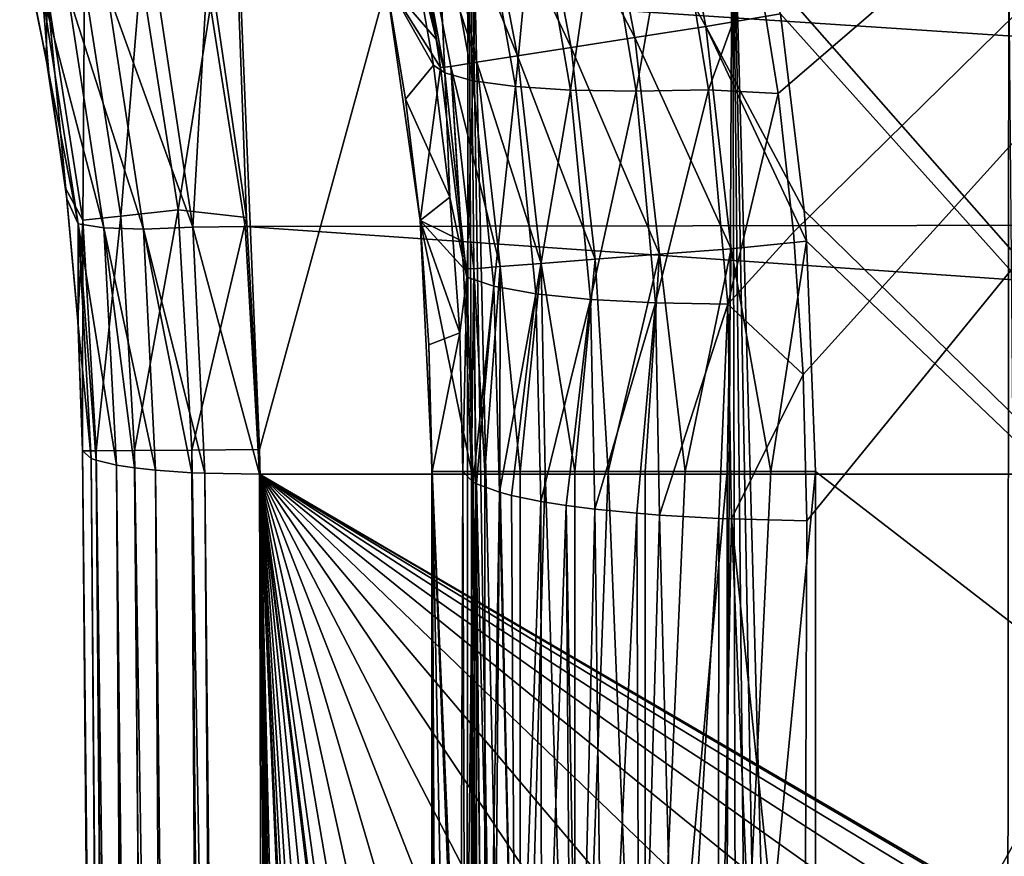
# Model space of a CAD drawing. Header units: metres. Extents: x -104 to 104, y -111 to 38.
# Tile 431 of 656: x -17 to -9, y -32 to -25. Entities that reach past the tile are written whole.
import ezdxf

# ---------------------------------------------------------------- set-up
doc = ezdxf.new("R2010")
doc.units = ezdxf.units.M
doc.layers.add('solid_509367_AD153', color=7, linetype='CONTINUOUS')

msp = doc.modelspace()

# ---------------------------------------------------------------- linework, layer by layer
at = {"layer": 'solid_509367_AD153'}
for points in [[(-10.862537, -24.637472, -13.691126), (-10.675957, -25.788717, -13.534263), (0, -16.604454, -15.107334)], [(-10.675957, -25.788717, -13.534263), (-10.544188, -26.967119, -13.372134), (0, -16.604454, -15.107334)], [(-10.544188, -26.967119, -13.372134), (-10.462623, -28.176672, -13.204299), (0, -16.604454, -15.107334)], [(-10.462623, -28.176672, -13.204299), (-10.431259, -29.417376, -13.030759), (0, -16.604454, -15.107334)], [(-10.453113, -35.351322, -12.196219), (0, -35.593678, -12.438573), (0, -16.604454, -15.107334)], [(-10.453113, -35.351322, -12.196219), (0, -16.604454, -15.107334), (-10.431259, -29.417376, -13.030759)], [(-15.404089, -20.94611, 19), (-15.471219, -24.906597, 19), (-15.186725, -26.844114, 19)], [(-15.404089, -20.94611, 19), (-15.186725, -26.844114, 19), (-15.078767, -28.81238, 19)], [(-13.306856, -22.336416, 19), (-15.404089, -20.94611, 19), (-15.078767, -28.81238, 19)], [(-13.306856, -22.336416, 19), (-15.078767, -28.81238, 19), (-13.366148, -100.621399, 19)], [(-13.306856, -22.336416, 19), (-13.366148, -100.621399, 19), (-12.973445, -101.476456, 19)], [(-13.306856, -22.336416, 19), (-12.020095, -103.109848, 19), (-11.469076, -103.872032, 19)], [(-11.061666, -23.528255, 19), (-13.306856, -22.336416, 19), (-11.469076, -103.872032, 19)], [(-13.306856, -22.336416, 19), (-12.523104, -102.308563, 19), (-12.020095, -103.109848, 19)], [(-13.306856, -22.336416, 19), (-12.973445, -101.476456, 19), (-12.523104, -102.308563, 19)], [(-11.288958, -25.221792, 15.734037), (-12.24048, -23.495871, 15.501215), (-11.646302, -23.357176, 15.724643)], [(-11.288958, -25.221792, 15.734037), (-11.646302, -23.357176, 15.724643), (-10.654444, -25.114466, 15.821004)], [(-11.891788, -25.314636, 15.510484), (-12.773674, -23.621233, 15.151654), (-12.24048, -23.495871, 15.501215)], [(-11.288958, -25.221792, 15.734037), (-11.891788, -25.314636, 15.510484), (-12.24048, -23.495871, 15.501215)], [(-11.061666, -23.528255, 19), (-11.469076, -103.872032, 19), (-10.865832, -104.60054, 19)], [(-11.061666, -23.528255, 19), (-9.526584, -105.931496, 19), (-8.794384, -106.528069, 19)], [(-8.716385, -24.495298, 19), (-11.061666, -23.528255, 19), (-8.794384, -106.528069, 19)], [(-11.061666, -23.528255, 19), (-10.215745, -105.289925, 19), (-9.526584, -105.931496, 19)], [(-11.061666, -23.528255, 19), (-10.865832, -104.60054, 19), (-10.215745, -105.289925, 19)], [(-12.432832, -25.39856, 15.160875), (-13.220871, -23.727381, 14.69236), (-12.773674, -23.621233, 15.151654)], [(-11.891788, -25.314636, 15.510484), (-12.432832, -25.39856, 15.160875), (-12.773674, -23.621233, 15.151654)], [(-12.886724, -25.469629, 14.701602), (-13.561091, -23.809336, 14.144877), (-13.220871, -23.727381, 14.69236)], [(-12.432832, -25.39856, 15.160875), (-12.886724, -25.469629, 14.701602), (-13.220871, -23.727381, 14.69236)], [(-13.23218, -25.524509, 14.154202), (-13.778377, -23.863253, 13.534891), (-13.561091, -23.809336, 14.144877)], [(-12.886724, -25.469629, 14.701602), (-13.23218, -25.524509, 14.154202), (-13.561091, -23.809336, 14.144877)], [(-13.862756, -23.885635, 12.891008), (-13.578293, -25.326939, 12.89944), (-14.00491, -24.829948, 0.157062)], [(-13.778377, -23.863253, 13.534891), (-13.578293, -25.326939, 12.89944), (-13.862756, -23.885635, 12.891008)], [(-13.503611, -25.614359, -11.320104), (-13.8226, -23.898521, -11.582119), (-13.792626, -24.459126, -10.848664)], [(-13.579804, -23.955093, -12.182891), (-13.8226, -23.898521, -11.582119), (-13.503611, -25.614359, -11.320104)], [(-13.778377, -23.863253, 13.534891), (-13.540164, -25.567591, 12.900562), (-13.578293, -25.326939, 12.89944)], [(-13.453001, -25.560627, 13.544338), (-13.540164, -25.567591, 12.900562), (-13.778377, -23.863253, 13.534891)], [(-13.23218, -25.524509, 14.154202), (-13.453001, -25.560627, 13.544338), (-13.778377, -23.863253, 13.534891)], [(-13.579804, -23.955093, -12.182891), (-13.503611, -25.614359, -11.320104), (-13.26693, -25.681704, -11.921947)], [(-13.579804, -23.955093, -12.182891), (-13.26693, -25.681704, -11.921947), (-13.21302, -23.989281, -12.719647)], [(-12.181208, -23.98793, -13.504711), (-11.881362, -25.770601, -13.25035), (-11.56426, -23.954325, -13.716173)], [(-11.881362, -25.770601, -13.25035), (-11.266547, -25.759754, -13.464748), (-11.56426, -23.954325, -13.716173)], [(-11.56426, -23.954325, -13.716173), (-11.266547, -25.759754, -13.464748), (-10.862537, -24.637472, -13.691126)], [(-13.26693, -25.681704, -11.921947), (-12.905509, -25.731285, -12.460406), (-13.21302, -23.989281, -12.719647)], [(-13.21302, -23.989281, -12.719647), (-12.905509, -25.731285, -12.460406), (-12.739473, -24.000019, -13.167263)], [(-12.905509, -25.731285, -12.460406), (-12.436337, -25.761133, -12.910251), (-12.739473, -24.000019, -13.167263)], [(-12.739473, -24.000019, -13.167263), (-12.436337, -25.761133, -12.910251), (-12.181208, -23.98793, -13.504711)], [(-12.436337, -25.761133, -12.910251), (-11.881362, -25.770601, -13.25035), (-12.181208, -23.98793, -13.504711)], [(-16.887226, -25.496359, 17.5), (-17.11322, -24.403873, 17.5), (-17.076445, -24.562502, -15.344608)], [(-16.880795, -24.925396, 18.074024), (-17.11322, -24.403873, 17.5), (-16.887226, -25.496359, 17.5)], [(-10.6973, -24.842117, 15.819881), (0.000016, -24.349098, 16.1), (0, -37.001026, 16.1)], [(-14.00491, -24.829948, -0.157062), (-13.601745, -25.549459, -10.681085), (-13.792626, -24.459126, -10.848664)], [(-13.503611, -25.614359, -11.320104), (-13.792626, -24.459126, -10.848664), (-13.601745, -25.549459, -10.681085)], [(-16.887226, -25.496359, 17.5), (-17.076445, -24.562502, -15.344608), (-16.865944, -25.618147, -15.185666)], [(-16.923416, -24.922766, -15.754997), (-16.865944, -25.618147, -15.185666), (-17.076445, -24.562502, -15.344608)], [(-8.716385, -24.495298, 19), (-8.794384, -106.528069, 19), (-8.022607, -107.077965, 19)], [(-11.266547, -25.759754, -13.464748), (-10.675957, -25.788717, -13.534263), (-10.862537, -24.637472, -13.691126)], [(-16.561968, -24.859444, 18.561077), (-16.253685, -26.830206, 18.561077), (-16.084764, -24.760729, 18.886271)], [(-16.253685, -26.830206, 18.561077), (-15.769133, -26.778475, 18.886271), (-16.084764, -24.760729, 18.886271)], [(-16.084764, -24.760729, 18.886271), (-15.769133, -26.778475, 18.886271), (-15.471219, -24.906597, 19)], [(15.544334, -24.756329, -16.785593), (15.204762, -26.872711, -16.488153), (-15.524338, -24.850702, -16.772329)], [(-16.880795, -24.925396, 18.074024), (-16.577421, -26.864767, 18.074024), (-16.561968, -24.859444, 18.561077)], [(-16.577421, -26.864767, 18.074024), (-16.253685, -26.830206, 18.561077), (-16.561968, -24.859444, 18.561077)], [(-16.369829, -24.910646, -16.498768), (-15.954782, -24.852919, -16.710306), (-15.64461, -26.925375, -16.413038)], [(-15.64461, -26.925375, -16.413038), (-15.954782, -24.852919, -16.710306), (-15.524338, -24.850702, -16.772329)], [(-15.64461, -26.925375, -16.413038), (-15.524338, -24.850702, -16.772329), (-15.199981, -26.919628, -16.48156)], [(15.204762, -26.872711, -16.488153), (-15.199981, -26.919628, -16.48156), (-15.524338, -24.850702, -16.772329)], [(-13.540164, -25.567591, 12.900562), (-13.714739, -26.869177, 0.157062), (-14.00491, -24.829948, 0.157062)], [(-14.00491, -24.829948, -0.157062), (-14.00491, -24.829948, 0.157062), (-13.714739, -26.869177, 0.157062)], [(-13.578293, -25.326939, 12.89944), (-13.540164, -25.567591, 12.900562), (-14.00491, -24.829948, 0.157062)], [(-14.00491, -24.829948, -0.157062), (-13.714739, -26.869177, 0.157062), (-13.837711, -25.836733, -0.157062)], [(-14.00491, -24.829948, -0.157062), (-13.837711, -25.836733, -0.157062), (-13.601745, -25.549459, -10.681085)], [(-10.654444, -25.114466, 15.821004), (-10.6973, -24.842117, 15.819881), (0, -37.001026, 16.1)], [(-16.615608, -26.896595, -15.458025), (-16.865944, -25.618147, -15.185666), (-16.923416, -24.922766, -15.754997)], [(-16.923416, -24.922766, -15.754997), (-16.703604, -24.934715, -16.169586), (-16.397974, -26.931211, -15.872485)], [(-16.615608, -26.896595, -15.458025), (-16.923416, -24.922766, -15.754997), (-16.397974, -26.931211, -15.872485)], [(-16.880795, -24.925396, 18.074024), (-16.887226, -25.496359, 17.5), (-16.722502, -26.599747, 17.5)], [(-16.880795, -24.925396, 18.074024), (-16.722502, -26.599747, 17.5), (-16.577421, -26.864767, 18.074024)], [(-16.703604, -24.934715, -16.169586), (-16.369829, -24.910646, -16.498768), (-16.063387, -26.941128, -16.201565)], [(-16.397974, -26.931211, -15.872485), (-16.703604, -24.934715, -16.169586), (-16.063387, -26.941128, -16.201565)], [(-16.063387, -26.941128, -16.201565), (-16.369829, -24.910646, -16.498768), (-15.64461, -26.925375, -16.413038)], [(-15.769133, -26.778475, 18.886271), (-15.186725, -26.844114, 19), (-15.471219, -24.906597, 19)], [(-11.288958, -25.221792, 15.734037), (-10.654444, -25.114466, 15.821004), (-10.454638, -26.782001, 15.826236)], [(-10.454638, -26.782001, 15.826236), (-10.654444, -25.114466, 15.821004), (0, -37.001026, 16.1)], [(-11.073883, -27.108263, 15.73969), (-11.891788, -25.314636, 15.510484), (-11.288958, -25.221792, 15.734037)], [(-11.288958, -25.221792, 15.734037), (-10.454638, -26.782001, 15.826236), (-10.43457, -27.044806, 15.826761)], [(-11.073883, -27.108263, 15.73969), (-11.288958, -25.221792, 15.734037), (-10.43457, -27.044806, 15.826761)], [(-11.681917, -27.154745, 15.516061), (-12.432832, -25.39856, 15.160875), (-11.891788, -25.314636, 15.510484)], [(-11.073883, -27.108263, 15.73969), (-11.681917, -27.154745, 15.516061), (-11.891788, -25.314636, 15.510484)], [(-12.227686, -27.196762, 15.166423), (-12.886724, -25.469629, 14.701602), (-12.432832, -25.39856, 15.160875)], [(-11.681917, -27.154745, 15.516061), (-12.227686, -27.196762, 15.166423), (-12.432832, -25.39856, 15.160875)], [(-12.685606, -27.232344, 14.707164), (-13.23218, -25.524509, 14.154202), (-12.886724, -25.469629, 14.701602)], [(-12.227686, -27.196762, 15.166423), (-12.685606, -27.232344, 14.707164), (-12.886724, -25.469629, 14.701602)], [(-16.722502, -26.599747, 17.5), (-16.887226, -25.496359, 17.5), (-16.865944, -25.618147, -15.185666)], [(-13.837711, -25.836733, -0.157062), (-13.462201, -26.669889, -10.507298), (-13.601745, -25.549459, -10.681085)], [(-13.540164, -25.567591, 12.900562), (-13.363906, -27.040625, 12.905794), (-13.714739, -26.869177, 0.157062)], [(-13.503611, -25.614359, -11.320104), (-13.601745, -25.549459, -10.681085), (-13.462201, -26.669889, -10.507298)], [(-13.453001, -25.560627, 13.544338), (-13.363906, -27.040625, 12.905794), (-13.540164, -25.567591, 12.900562)], [(-13.034212, -27.259825, 14.159811), (-13.453001, -25.560627, 13.544338), (-13.23218, -25.524509, 14.154202)], [(-13.453001, -25.560627, 13.544338), (-13.344983, -27.272942, 12.90632), (-13.363906, -27.040625, 12.905794)], [(-13.257164, -27.277914, 13.550024), (-13.344983, -27.272942, 12.90632), (-13.453001, -25.560627, 13.544338)], [(-13.034212, -27.259825, 14.159811), (-13.257164, -27.277914, 13.550024), (-13.453001, -25.560627, 13.544338)], [(-12.685606, -27.232344, 14.707164), (-13.034212, -27.259825, 14.159811), (-13.23218, -25.524509, 14.154202)], [(-16.722502, -26.599747, 17.5), (-16.865944, -25.618147, -15.185666), (-16.712587, -26.683229, -15.025441)], [(-16.615608, -26.896595, -15.458025), (-16.712587, -26.683229, -15.025441), (-16.865944, -25.618147, -15.185666)], [(-13.317422, -27.348612, -11.051111), (-13.503611, -25.614359, -11.320104), (-13.462201, -26.669889, -10.507298)], [(-13.26693, -25.681704, -11.921947), (-13.503611, -25.614359, -11.320104), (-13.317422, -27.348612, -11.051111)], [(-13.26693, -25.681704, -11.921947), (-13.317422, -27.348612, -11.051111), (-13.087105, -27.425703, -11.654176)], [(-13.26693, -25.681704, -11.921947), (-13.087105, -27.425703, -11.654176), (-12.905509, -25.731285, -12.460406)], [(-13.087105, -27.425703, -11.654176), (-12.731277, -27.489733, -12.194525), (-12.905509, -25.731285, -12.460406)], [(-12.905509, -25.731285, -12.460406), (-12.731277, -27.489733, -12.194525), (-12.436337, -25.761133, -12.910251)], [(-12.731277, -27.489733, -12.194525), (-12.266666, -27.537865, -12.646805), (-12.436337, -25.761133, -12.910251)], [(-12.436337, -25.761133, -12.910251), (-12.266666, -27.537865, -12.646805), (-11.881362, -25.770601, -13.25035)], [(-12.266666, -27.537865, -12.646805), (-11.715073, -27.568224, -12.989772), (-11.881362, -25.770601, -13.25035)], [(-11.881362, -25.770601, -13.25035), (-11.715073, -27.568224, -12.989772), (-11.266547, -25.759754, -13.464748)], [(-11.715073, -27.568224, -12.989772), (-11.102367, -27.579641, -13.207324), (-11.266547, -25.759754, -13.464748)], [(-11.266547, -25.759754, -13.464748), (-11.102367, -27.579641, -13.207324), (-10.675957, -25.788717, -13.534263)], [(-11.102367, -27.579641, -13.207324), (-10.544188, -26.967119, -13.372134), (-10.675957, -25.788717, -13.534263)], [(-13.837711, -25.836733, -0.157062), (-13.714739, -26.869177, 0.157062), (-13.714739, -26.869177, -0.157062)], [(-13.837711, -25.836733, -0.157062), (-13.714739, -26.869177, -0.157062), (-13.462201, -26.669889, -10.507298)], [(-16.619555, -27.710602, 17.5), (-16.722502, -26.599747, 17.5), (-16.712587, -26.683229, -15.025441)], [(-16.577421, -26.864767, 18.074024), (-16.722502, -26.599747, 17.5), (-16.619555, -27.710602, 17.5)], [(-16.619555, -27.710602, 17.5), (-16.712587, -26.683229, -15.025441), (-16.616838, -27.753374, -14.863822)], [(-16.615608, -26.896595, -15.458025), (-16.616838, -27.753374, -14.863822), (-16.712587, -26.683229, -15.025441)], [(-13.714739, -26.869177, -0.157062), (-13.3775, -27.820982, -10.326771), (-13.462201, -26.669889, -10.507298)], [(-13.317422, -27.348612, -11.051111), (-13.462201, -26.669889, -10.507298), (-13.3775, -27.820982, -10.326771)], [(-16.253685, -26.830206, 18.561077), (-16.138969, -28.821632, 18.561077), (-15.769133, -26.778475, 18.886271)], [(-15.769133, -26.778475, 18.886271), (-16.138969, -28.821632, 18.561077), (-15.651682, -28.817379, 18.886271)], [(-15.769133, -26.778475, 18.886271), (-15.651682, -28.817379, 18.886271), (-15.186725, -26.844114, 19)], [(-10.43457, -27.044806, 15.826761), (-10.454638, -26.782001, 15.826236), (0, -37.001026, 16.1)], [(-16.577421, -26.864767, 18.074024), (-16.619555, -27.710602, 17.5), (-16.578709, -28.82547, 17.5)], [(-16.615608, -26.896595, -15.458025), (-16.505285, -28.889103, -15.158151), (-16.616838, -27.753374, -14.863822)], [(-16.615608, -26.896595, -15.458025), (-16.292158, -28.945486, -15.572569), (-16.464012, -28.904299, -15.268829)], [(-16.615608, -26.896595, -15.458025), (-16.397974, -26.931211, -15.872485), (-16.292158, -28.945486, -15.572569)], [(-16.615608, -26.896595, -15.458025), (-16.464012, -28.904299, -15.268829), (-16.505285, -28.889103, -15.158151)], [(-16.577421, -26.864767, 18.074024), (-16.578709, -28.82547, 17.5), (-16.464533, -28.824472, 18.074024)], [(-16.577421, -26.864767, 18.074024), (-16.464533, -28.824472, 18.074024), (-16.253685, -26.830206, 18.561077)], [(-16.253685, -26.830206, 18.561077), (-16.464533, -28.824472, 18.074024), (-16.138969, -28.821632, 18.561077)], [(-15.651682, -28.817379, 18.886271), (-15.078767, -28.81238, 19), (-15.186725, -26.844114, 19)], [(15.204762, -26.872711, -16.488153), (15.078767, -29.021139, -16.186213), (-15.199981, -26.919628, -16.48156)], [(-13.279197, -29, 12.908305), (-13.6131, -29, 0.157062), (-13.714739, -26.869177, 0.157062)], [(-13.714739, -26.869177, -0.157062), (-13.714739, -26.869177, 0.157062), (-13.6131, -29, 0.157062)], [(-13.344983, -27.272942, 12.90632), (-13.279197, -29, 12.908305), (-13.714739, -26.869177, 0.157062)], [(-13.363906, -27.040625, 12.905794), (-13.344983, -27.272942, 12.90632), (-13.714739, -26.869177, 0.157062)], [(-13.714739, -26.869177, -0.157062), (-13.6131, -29, 0.157062), (-13.638958, -27.924324, -0.157062)], [(-13.714739, -26.869177, -0.157062), (-13.638958, -27.924324, -0.157062), (-13.3775, -27.820982, -10.326771)], [(-16.397974, -26.931211, -15.872485), (-15.960203, -28.988834, -15.901615), (-16.138748, -28.969154, -15.750506)], [(-16.397974, -26.931211, -15.872485), (-16.063387, -26.941128, -16.201565), (-15.960203, -28.988834, -15.901615)], [(-16.397974, -26.931211, -15.872485), (-16.138748, -28.969154, -15.750506), (-16.292158, -28.945486, -15.572569)], [(-16.063387, -26.941128, -16.201565), (-15.64461, -26.925375, -16.413038), (-15.541929, -29.0149, -16.113066)], [(-16.063387, -26.941128, -16.201565), (-15.541929, -29.0149, -16.113066), (-15.652354, -29.010181, -16.072624)], [(-16.063387, -26.941128, -16.201565), (-15.652354, -29.010181, -16.072624), (-15.960203, -28.988834, -15.901615)], [(-15.64461, -26.925375, -16.413038), (-15.199981, -26.919628, -16.48156), (-15.078767, -29.021139, -16.186213)], [(-15.64461, -26.925375, -16.413038), (-15.078767, -29.021139, -16.186213), (-15.541929, -29.0149, -16.113066)], [(15.078767, -29.021139, -16.186213), (-15.078767, -29.021139, -16.186213), (-15.199981, -26.919628, -16.48156)], [(-11.102367, -27.579641, -13.207324), (-10.462623, -28.176672, -13.204299), (-10.544188, -26.967119, -13.372134)], [(-11.073883, -27.108263, 15.73969), (-10.43457, -27.044806, 15.826761), (-10.736595, -29, 15.794859)], [(-10.736595, -29, 15.794859), (-10.43457, -27.044806, 15.826761), (-10.358756, -29, 15.828747)], [(-10.358756, -29, 15.828747), (-10.43457, -27.044806, 15.826761), (0, -37.001026, 16.1)], [(-11.681917, -27.154745, 15.516061), (-12.116877, -29, 15.201843), (-12.227686, -27.196762, 15.166423)], [(-11.681917, -27.154745, 15.516061), (-11.80284, -29, 15.414662), (-12.116877, -29, 15.201843)], [(-11.681917, -27.154745, 15.516061), (-11.464457, -29, 15.586148), (-11.80284, -29, 15.414662)], [(-11.073883, -27.108263, 15.73969), (-11.464457, -29, 15.586148), (-11.681917, -27.154745, 15.516061)], [(-11.073883, -27.108263, 15.73969), (-11.107137, -29, 15.713559), (-11.464457, -29, 15.586148)], [(-11.073883, -27.108263, 15.73969), (-10.736595, -29, 15.794859), (-11.107137, -29, 15.713559)], [(-12.685606, -27.232344, 14.707164), (-12.865112, -29, 14.352389), (-13.034212, -27.259825, 14.159811)], [(-12.685606, -27.232344, 14.707164), (-12.652294, -29, 14.666427), (-12.865112, -29, 14.352389)], [(-12.227686, -27.196762, 15.166423), (-12.401546, -29, 14.951095), (-12.685606, -27.232344, 14.707164)], [(-12.685606, -27.232344, 14.707164), (-12.401546, -29, 14.951095), (-12.652294, -29, 14.666427)], [(-12.227686, -27.196762, 15.166423), (-12.116877, -29, 15.201843), (-12.401546, -29, 14.951095)], [(-13.257164, -27.277914, 13.550024), (-13.279197, -29, 12.908305), (-13.344983, -27.272942, 12.90632)], [(-13.257164, -27.277914, 13.550024), (-13.24531, -29, 13.286144), (-13.279197, -29, 12.908305)], [(-13.034212, -27.259825, 14.159811), (-13.16401, -29, 13.656687), (-13.257164, -27.277914, 13.550024)], [(-13.257164, -27.277914, 13.550024), (-13.16401, -29, 13.656687), (-13.24531, -29, 13.286144)], [(-13.034212, -27.259825, 14.159811), (-13.036599, -29, 14.014006), (-13.16401, -29, 13.656687)], [(-13.034212, -27.259825, 14.159811), (-12.865112, -29, 14.352389), (-13.036599, -29, 14.014006)], [(-13.317422, -27.348612, -11.051111), (-13.3775, -27.820982, -10.326771), (-13.351701, -29, -10.139503)], [(-13.317422, -27.348612, -11.051111), (-13.351701, -29, -10.139503), (-13.264657, -29.089966, -10.776919)], [(-13.087105, -27.425703, -11.654176), (-13.317422, -27.348612, -11.051111), (-13.264657, -29.089966, -10.776919)], [(-13.087105, -27.425703, -11.654176), (-13.264657, -29.089966, -10.776919), (-13.23667, -29.104662, -10.880684)], [(-13.087105, -27.425703, -11.654176), (-13.23667, -29.104662, -10.880684), (-13.040797, -29.175795, -11.381346)], [(-13.087105, -27.425703, -11.654176), (-13.040797, -29.175795, -11.381346), (-12.731277, -27.489733, -12.194525)], [(-12.731277, -27.489733, -12.194525), (-13.040797, -29.175795, -11.381346), (-12.937858, -29.202654, -11.569627)], [(-12.731277, -27.489733, -12.194525), (-12.937858, -29.202654, -11.569627), (-12.690655, -29.253366, -11.923741)], [(-12.731277, -27.489733, -12.194525), (-12.690655, -29.253366, -11.923741), (-12.266666, -27.537865, -12.646805)], [(-12.266666, -27.537865, -12.646805), (-12.690655, -29.253366, -11.923741), (-12.474306, -29.287731, -12.16243)], [(-12.266666, -27.537865, -12.646805), (-12.474306, -29.287731, -12.16243), (-12.230679, -29.319035, -12.378627)], [(-12.266666, -27.537865, -12.646805), (-12.230679, -29.319035, -12.378627), (-11.715073, -27.568224, -12.989772)], [(-11.715073, -27.568224, -12.989772), (-12.230679, -29.319035, -12.378627), (-11.875554, -29.354473, -12.621315)], [(-11.715073, -27.568224, -12.989772), (-11.875554, -29.354473, -12.621315), (-11.682478, -29.369715, -12.724631)], [(-11.715073, -27.568224, -12.989772), (-11.682478, -29.369715, -12.724631), (-11.102367, -27.579641, -13.207324)], [(-11.102367, -27.579641, -13.207324), (-11.682478, -29.369715, -12.724631), (-11.179758, -29.398626, -12.91704)], [(-11.102367, -27.579641, -13.207324), (-11.179758, -29.398626, -12.91704), (-11.071808, -29.403027, -12.945499)], [(-11.102367, -27.579641, -13.207324), (-11.071808, -29.403027, -12.945499), (-10.462623, -28.176672, -13.204299)], [(-16.619555, -27.710602, 17.5), (-16.578709, -28.82547, -14.70081), (-16.578709, -28.82547, 17.5)], [(-16.619555, -27.710602, 17.5), (-16.616838, -27.753374, -14.863822), (-16.578709, -28.82547, -14.70081)], [(-16.505285, -28.889103, -15.158151), (-16.578709, -28.82547, -14.70081), (-16.616838, -27.753374, -14.863822)], [(-13.638958, -27.924324, -0.157062), (-13.6131, -29, -0.157062), (-13.3775, -27.820982, -10.326771)], [(-13.3775, -27.820982, -10.326771), (-13.6131, -29, -0.157062), (-13.351701, -29, -10.139503)], [(-13.615156, -29), (-13.638958, -27.924324, -0.157062), (-13.6131, -29, 0.157062)], [(-13.615156, -29), (-13.6131, -29, -0.157062), (-13.638958, -27.924324, -0.157062)], [(-11.071808, -29.403027, -12.945499), (-10.431259, -29.417376, -13.030759), (-10.462623, -28.176672, -13.204299)], [(-16.464533, -28.824472, 18.074024), (-16.578709, -28.82547, 17.5), (-15.885823, -95.138023, 18.074024)], [(-16.578709, -28.82547, 17.5), (-16.578709, -28.82547, -14.70081), (-16, -95.139023, -5.381048)], [(-16.505285, -28.889103, -15.158151), (-16, -95.139023, -5.381048), (-16.578709, -28.82547, -14.70081)], [(-16, -95.139023, 17.5), (-16.578709, -28.82547, 17.5), (-16, -95.139023, -5.381048)], [(-15.885823, -95.138023, 18.074024), (-16.578709, -28.82547, 17.5), (-16, -95.139023, 17.5)], [(-16.138969, -28.821632, 18.561077), (-16.464533, -28.824472, 18.074024), (-15.560261, -95.135185, 18.561077)], [(-16.464533, -28.824472, 18.074024), (-15.885823, -95.138023, 18.074024), (-15.560261, -95.135185, 18.561077)], [(-15.651682, -28.817379, 18.886271), (-16.138969, -28.821632, 18.561077), (-15.072972, -95.130928, 18.886271)], [(-16.138969, -28.821632, 18.561077), (-15.560261, -95.135185, 18.561077), (-15.072972, -95.130928, 18.886271)], [(-15.651682, -28.817379, 18.886271), (-14.500057, -95.125931, 19), (-15.078767, -28.81238, 19)], [(-15.651682, -28.817379, 18.886271), (-15.072972, -95.130928, 18.886271), (-14.500057, -95.125931, 19)], [(-15.078767, -28.81238, 19), (-13.703911, -99.736122, 19), (-13.366148, -100.621399, 19)], [(-15.078767, -28.81238, 19), (-13.984571, -98.830017, 19), (-13.703911, -99.736122, 19)], [(-15.078767, -28.81238, 19), (-14.204238, -97.916931, 19), (-13.984571, -98.830017, 19)], [(-15.078767, -28.81238, 19), (-14.362865, -96.997032, 19), (-14.204238, -97.916931, 19)], [(-15.078767, -28.81238, 19), (-14.461473, -96.066704, 19), (-14.362865, -96.997032, 19)], [(-15.078767, -28.81238, 19), (-14.500057, -95.125931, 19), (-14.461473, -96.066704, 19)], [(-16.505285, -28.889103, -15.158151), (-15.948905, -95.192352, -5.763708), (-16, -95.139023, -5.381048)], [(-16.505285, -28.889103, -15.158151), (-16.464012, -28.904299, -15.268829), (-15.948905, -95.192352, -5.763708)], [(-16.464012, -28.904299, -15.268829), (-15.885302, -95.21785, -5.949071), (-15.948905, -95.192352, -5.763708)], [(-16.464012, -28.904299, -15.268829), (-16.292158, -28.945486, -15.572569), (-15.885302, -95.21785, -5.949071)], [(-16.292158, -28.945486, -15.572569), (-15.560588, -95.282631, -6.4302), (-15.799027, -95.241432, -6.12222)], [(-16.292158, -28.945486, -15.572569), (-16.138748, -28.969154, -15.750506), (-15.560588, -95.282631, -6.4302)], [(-16.292158, -28.945486, -15.572569), (-15.799027, -95.241432, -6.12222), (-15.885302, -95.21785, -5.949071)], [(-16.138748, -28.969154, -15.750506), (-15.960203, -28.988834, -15.901615), (-15.560588, -95.282631, -6.4302)], [(-15.960203, -28.988834, -15.901615), (-15.249843, -95.313156, -6.666649), (-15.560588, -95.282631, -6.4302)], [(-15.960203, -28.988834, -15.901615), (-15.652354, -29.010181, -16.072624), (-15.249843, -95.313156, -6.666649)], [(-13.615156, -36.687153, 0.00072), (-13.6131, -29, 0.157062), (-13.6131, -36.745247, 0.157062)], [(-13.615156, -36.687153, 0.00072), (-13.615156, -29), (-13.6131, -29, 0.157062)], [(-13.615156, -29), (-13.6131, -36.632248, -0.157062), (-13.6131, -29, -0.157062)], [(-13.615156, -36.687153, 0.00072), (-13.6131, -36.632248, -0.157062), (-13.615156, -29)], [(-13.279197, -36.729774, 12.908305), (-13.6131, -29, 0.157062), (-13.279197, -29, 12.908305)], [(-13.279197, -36.729774, 12.908305), (-13.460044, -36.72504, 6.002028), (-13.6131, -29, 0.157062)], [(-13.6131, -36.745247, 0.157062), (-13.6131, -29, 0.157062), (-13.460044, -36.72504, 6.002028)], [(-13.6131, -29, -0.157062), (-13.374115, -35.086239, -9.283545), (-13.351701, -29, -10.139503)], [(-13.6131, -29, -0.157062), (-13.57727, -36.171207, -1.525368), (-13.374115, -35.086239, -9.283545)], [(-13.6131, -29, -0.157062), (-13.586671, -36.238949, -1.166366), (-13.57727, -36.171207, -1.525368)], [(-13.6131, -29, -0.157062), (-13.59583, -36.339092, -0.816599), (-13.586671, -36.238949, -1.166366)], [(-13.6131, -29, -0.157062), (-13.597593, -36.362373, -0.749249), (-13.59583, -36.339092, -0.816599)], [(-13.6131, -29, -0.157062), (-13.604678, -36.471039, -0.478697), (-13.597593, -36.362373, -0.749249)], [(-13.6131, -29, -0.157062), (-13.6131, -36.632248, -0.157062), (-13.604678, -36.471039, -0.478697)], [(-13.333029, -35.121204, -9.705291), (-13.351701, -29, -10.139503), (-13.374115, -35.086239, -9.283545)], [(-13.264657, -29.089966, -10.776919), (-13.351701, -29, -10.139503), (-13.333029, -35.121204, -9.705291)], [(-13.24531, -29, 13.286144), (-13.279197, -36.729774, 12.908305), (-13.279197, -29, 12.908305)], [(-13.24531, -29, 13.286144), (-13.164845, -36.729774, 13.653767), (-13.279197, -36.729774, 12.908305)], [(-13.24531, -29, 13.286144), (-13.16401, -29, 13.656687), (-13.164845, -36.729774, 13.653767)], [(-13.036599, -29, 14.014006), (-12.866268, -36.729774, 14.350427), (-13.164845, -36.729774, 13.653767)], [(-13.16401, -29, 13.656687), (-13.036599, -29, 14.014006), (-13.164845, -36.729774, 13.653767)], [(-13.036599, -29, 14.014006), (-12.865112, -29, 14.352389), (-12.866268, -36.729774, 14.350427)], [(-12.652294, -29, 14.666427), (-12.402618, -36.729774, 14.950021), (-12.866268, -36.729774, 14.350427)], [(-12.865112, -29, 14.352389), (-12.652294, -29, 14.666427), (-12.866268, -36.729774, 14.350427)], [(-12.652294, -29, 14.666427), (-12.401546, -29, 14.951095), (-12.402618, -36.729774, 14.950021)], [(-12.116877, -29, 15.201843), (-11.803494, -36.729774, 15.414276), (-12.402618, -36.729774, 14.950021)], [(-12.401546, -29, 14.951095), (-12.116877, -29, 15.201843), (-12.402618, -36.729774, 14.950021)], [(-12.116877, -29, 15.201843), (-11.80284, -29, 15.414662), (-11.803494, -36.729774, 15.414276)], [(-11.107137, -29, 15.713559), (-11.107137, -36.729774, 15.713559), (-11.803494, -36.729774, 15.414276)], [(-11.464457, -29, 15.586148), (-11.107137, -29, 15.713559), (-11.803494, -36.729774, 15.414276)], [(-11.80284, -29, 15.414662), (-11.464457, -29, 15.586148), (-11.803494, -36.729774, 15.414276)], [(-11.107137, -36.729774, 15.713559), (-10.358756, -29, 15.828747), (-10.358756, -36.729774, 15.828747)], [(-10.736595, -29, 15.794859), (-10.358756, -29, 15.828747), (-11.107137, -36.729774, 15.713559)], [(-11.107137, -29, 15.713559), (-10.736595, -29, 15.794859), (-11.107137, -36.729774, 15.713559)], [(-10.358756, -29, 15.828747), (0, -37.001026, 16.1), (-10.358756, -36.729774, 15.828747)], [(-15.652354, -29.010181, -16.072624), (-15.07364, -95.32373, -6.752864), (-15.249843, -95.313156, -6.666649)], [(-15.652354, -29.010181, -16.072624), (-15.541929, -29.0149, -16.113066), (-15.07364, -95.32373, -6.752864)], [(-15.541929, -29.0149, -16.113066), (-15.078767, -29.021139, -16.186213), (-14.887978, -95.33091, -6.815448)], [(-15.541929, -29.0149, -16.113066), (-14.887978, -95.33091, -6.815448), (-15.07364, -95.32373, -6.752864)], [(-12.25, -95.139023, -6.89395), (-14.500057, -95.334694, -6.86645), (-15.078767, -29.021139, -16.186213)], [(-14.887978, -95.33091, -6.815448), (-15.078767, -29.021139, -16.186213), (-14.500057, -95.334694, -6.86645)], [(6.595271, -41.677757, -14.407441), (-15.078767, -29.021139, -16.186213), (15.078767, -29.021139, -16.186213)], [(1.740152, -39.874557, -14.660864), (0, -39.75, -14.67837), (-15.078767, -29.021139, -16.186213)], [(-1.740158, -39.874557, -14.660864), (-15.078767, -29.021139, -16.186213), (0, -39.75, -14.67837)], [(3.43044, -40.240601, -14.60942), (1.740152, -39.874557, -14.660864), (-15.078767, -29.021139, -16.186213)], [(5.065336, -40.84634, -14.524288), (3.43044, -40.240601, -14.60942), (-15.078767, -29.021139, -16.186213)], [(6.595271, -41.677757, -14.407441), (5.065336, -40.84634, -14.524288), (-15.078767, -29.021139, -16.186213)], [(-12.25, -52.000122, -12.956727), (-12.122924, -53.754974, -12.710098), (-15.078767, -29.021139, -16.186213)], [(-9.259171, -87.196854, -8.010149), (-15.078767, -29.021139, -16.186213), (-12.122924, -53.754974, -12.710098)], [(-12.122959, -50.245262, -13.203356), (-12.25, -52.000122, -12.956727), (-15.078767, -29.021139, -16.186213)], [(-11.748465, -48.532314, -13.444096), (-12.122959, -50.245262, -13.203356), (-15.078767, -29.021139, -16.186213)], [(-11.130849, -46.884964, -13.675615), (-11.748465, -48.532314, -13.444096), (-15.078767, -29.021139, -16.186213)], [(-10.286663, -45.34956, -13.891402), (-11.130849, -46.884964, -13.675615), (-15.078767, -29.021139, -16.186213)], [(-9.235804, -43.952766, -14.087709), (-10.286663, -45.34956, -13.891402), (-15.078767, -29.021139, -16.186213)], [(-7.993154, -42.717548, -14.261308), (-9.235804, -43.952766, -14.087709), (-15.078767, -29.021139, -16.186213)], [(-6.595335, -41.677799, -14.407434), (-7.993154, -42.717548, -14.261308), (-15.078767, -29.021139, -16.186213)], [(-5.065377, -40.846359, -14.524286), (-6.595335, -41.677799, -14.407434), (-15.078767, -29.021139, -16.186213)], [(-3.43046, -40.240608, -14.609419), (-5.065377, -40.846359, -14.524286), (-15.078767, -29.021139, -16.186213)], [(-1.740158, -39.874557, -14.660864), (-3.43046, -40.240608, -14.609419), (-15.078767, -29.021139, -16.186213)], [(-12.12449, -93.411285, -7.136768), (-12.25, -95.139023, -6.89395), (-15.078767, -29.021139, -16.186213)], [(-11.75394, -91.723495, -7.373971), (-12.12449, -93.411285, -7.136768), (-15.078767, -29.021139, -16.186213)], [(-11.142272, -90.098335, -7.602372), (-11.75394, -91.723495, -7.373971), (-15.078767, -29.021139, -16.186213)], [(-10.304474, -88.580566, -7.81568), (-11.142272, -90.098335, -7.602372), (-15.078767, -29.021139, -16.186213)], [(-9.259171, -87.196854, -8.010149), (-10.304474, -88.580566, -7.81568), (-15.078767, -29.021139, -16.186213)], [(-13.264657, -29.089966, -10.776919), (-13.333029, -35.121204, -9.705291), (-13.236212, -35.155262, -10.105959)], [(-13.23667, -29.104662, -10.880684), (-13.264657, -29.089966, -10.776919), (-13.236212, -35.155262, -10.105959)], [(-13.23667, -29.104662, -10.880684), (-13.236212, -35.155262, -10.105959), (-13.089876, -35.187439, -10.479583)], [(-13.040797, -29.175795, -11.381346), (-13.23667, -29.104662, -10.880684), (-13.089876, -35.187439, -10.479583)], [(-13.040797, -29.175795, -11.381346), (-13.089876, -35.187439, -10.479583), (-12.90158, -35.21714, -10.819754)], [(-12.937858, -29.202654, -11.569627), (-13.040797, -29.175795, -11.381346), (-12.90158, -35.21714, -10.819754)], [(-12.690655, -29.253366, -11.923741), (-12.937858, -29.202654, -11.569627), (-12.90158, -35.21714, -10.819754)], [(-12.690655, -29.253366, -11.923741), (-12.90158, -35.21714, -10.819754), (-12.681317, -35.243767, -11.120009)], [(-12.474306, -29.287731, -12.16243), (-12.690655, -29.253366, -11.923741), (-12.681317, -35.243767, -11.120009)], [(-12.474306, -29.287731, -12.16243), (-12.681317, -35.243767, -11.120009), (-12.431719, -35.267719, -11.384716)], [(-12.474306, -29.287731, -12.16243), (-12.431719, -35.267719, -11.384716), (-12.37002, -35.2729, -11.44105)], [(-12.230679, -29.319035, -12.378627), (-12.474306, -29.287731, -12.16243), (-12.37002, -35.2729, -11.44105)], [(-12.230679, -29.319035, -12.378627), (-12.37002, -35.2729, -11.44105), (-12.153562, -35.289135, -11.615935)], [(-11.875554, -29.354473, -12.621315), (-12.230679, -29.319035, -12.378627), (-12.153562, -35.289135, -11.615935)], [(-11.875554, -29.354473, -12.621315), (-12.153562, -35.289135, -11.615935), (-11.85113, -35.307785, -11.81106)], [(-11.682478, -29.369715, -12.724631), (-11.875554, -29.354473, -12.621315), (-11.85113, -35.307785, -11.81106)], [(-11.682478, -29.369715, -12.724631), (-11.85113, -35.307785, -11.81106), (-11.52774, -35.32349, -11.968431)], [(-11.179758, -29.398626, -12.91704), (-11.682478, -29.369715, -12.724631), (-11.52774, -35.32349, -11.968431)], [(-11.179758, -29.398626, -12.91704), (-11.52774, -35.32349, -11.968431), (-11.185397, -35.336151, -12.086646)], [(-11.071808, -29.403027, -12.945499), (-11.179758, -29.398626, -12.91704), (-11.185397, -35.336151, -12.086646)], [(-11.071808, -29.403027, -12.945499), (-11.185397, -35.336151, -12.086646), (-10.82512, -35.345608, -12.163702)], [(-11.071808, -29.403027, -12.945499), (-10.453113, -35.351322, -12.196219), (-10.431259, -29.417376, -13.030759)], [(-11.071808, -29.403027, -12.945499), (-10.82512, -35.345608, -12.163702), (-10.453113, -35.351322, -12.196219)]]:
    msp.add_3dface(points, dxfattribs=at)

doc.saveas('drawing.dxf')
